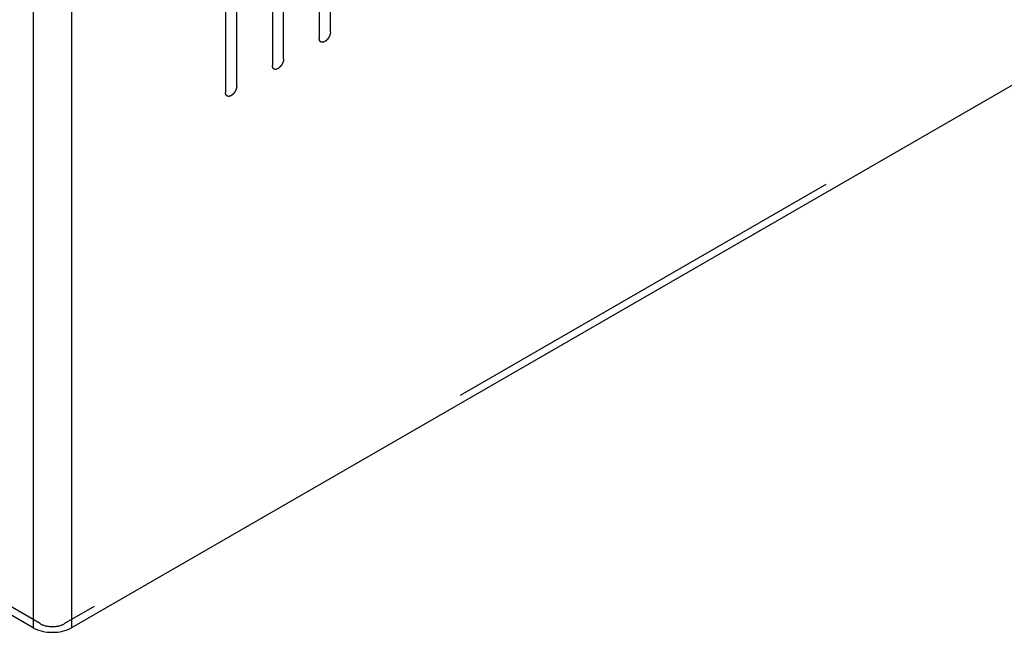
# Model space of a CAD drawing. Header units: inches. Extents: x 6 to 353, y 6 to 228.
# Tile 259 of 372: x 332.84 to 337.49, y 141.43 to 144.32. Entities that reach past the tile are written whole.
import ezdxf

# ---------------------------------------------------------------- set-up
doc = ezdxf.new("R2010")
doc.units = ezdxf.units.IN
doc.header["$LTSCALE"] = 19.946667
doc.header["$MEASUREMENT"] = 0
doc.linetypes.add('HIDDEN', pattern=[0.2, 0.1, -0.1])
doc.layers.get('0').update_dxf_attribs({"linetype": 'CONTINUOUS'})
doc.layers.add('08_ALL_COSMETICS', color=7, linetype='CONTINUOUS')
doc.layers.add('DEFAULT_2', color=7, linetype='HIDDEN')

msp = doc.modelspace()

# ---------------------------------------------------------------- linework, layer by layer
at = {"color": 7, "linetype": 'Continuous'}
for p, q in [((332.9075, 194.7241), (332.9075, 141.4473)), ((333.09, 194.7241), (333.09, 141.4473)), ((347.0496, 149.5069), (333.09, 141.4473)), ((332.9075, 141.4473), (332.0873, 141.9209))]:
    msp.add_line(p, q, dxfattribs=at)
msp.add_open_spline([(332.9075, 141.4473), (332.9346, 141.4317), (332.9988, 141.4193), (333.0629, 141.4317), (333.09, 141.4473)], degree=3, knots=[0, 0, 0, 0, 0.500001, 1, 1, 1, 1], dxfattribs=at)
at = {"layer": '08_ALL_COSMETICS', "color": 7, "linetype": 'HIDDEN'}
for p, q in [((334.2592, 145.192), (334.2592, 144.2326)), ((334.3122, 144.2632), (334.3122, 145.2226)), ((334.0909, 144.1354), (334.0909, 145.0948)), ((334.0379, 145.0642), (334.0379, 144.1048)), ((333.8696, 144.0076), (333.8696, 144.967)), ((333.8165, 144.9364), (333.8165, 143.977))]:
    msp.add_line(p, q, dxfattribs=at)
for points in [[(334.3122, 144.2632), (334.3121, 144.2622), (334.312, 144.2606), (334.3119, 144.2588), (334.3118, 144.2577), (334.3117, 144.257), (334.3115, 144.2561), (334.3113, 144.255), (334.311, 144.2537), (334.3107, 144.2523), (334.3104, 144.2512), (334.3102, 144.2504), (334.3099, 144.2495), (334.3095, 144.2484), (334.309, 144.247), (334.3085, 144.2456), (334.3081, 144.2445), (334.3078, 144.2437), (334.3074, 144.2429), (334.3068, 144.2418), (334.3061, 144.2404), (334.3054, 144.239), (334.3049, 144.2379), (334.3045, 144.237), (334.3039, 144.2363), (334.3033, 144.2353), (334.3024, 144.234), (334.3016, 144.2327), (334.3009, 144.2317), (334.3005, 144.2309), (334.2999, 144.2303), (334.2991, 144.2294), (334.2982, 144.2282), (334.2972, 144.2271), (334.2965, 144.2262), (334.2959, 144.2255), (334.2953, 144.2249), (334.2944, 144.2242), (334.2934, 144.2232), (334.2924, 144.2222), (334.2916, 144.2215), (334.2909, 144.2209), (334.2903, 144.2205), (334.2894, 144.2198), (334.2883, 144.2191), (334.2872, 144.2183), (334.2865, 144.2178), (334.286, 144.2175), (334.2857, 144.2172), (334.2854, 144.2171), (334.2849, 144.2169), (334.2842, 144.2166), (334.2831, 144.2161), (334.282, 144.2156), (334.2813, 144.2152), (334.2809, 144.215), (334.2805, 144.2149), (334.2802, 144.2148), (334.2798, 144.2147), (334.2791, 144.2145), (334.2781, 144.2143), (334.277, 144.2141), (334.2763, 144.2139), (334.2759, 144.2138), (334.2756, 144.2137), (334.2753, 144.2138), (334.2749, 144.2138), (334.2743, 144.2138), (334.2733, 144.2138), (334.2724, 144.2139), (334.2717, 144.2139), (334.2713, 144.2139), (334.271, 144.2139), (334.2708, 144.214), (334.2704, 144.2141), (334.2698, 144.2144), (334.269, 144.2147), (334.2681, 144.215), (334.2675, 144.2152), (334.2672, 144.2153), (334.2669, 144.2154), (334.2667, 144.2156), (334.2665, 144.2158), (334.266, 144.2162), (334.2653, 144.2168), (334.2646, 144.2173), (334.2641, 144.2177), (334.2639, 144.218), (334.2636, 144.2181), (334.2635, 144.2184), (334.2633, 144.2187), (334.2629, 144.2193), (334.2624, 144.2201), (334.2619, 144.2209), (334.2616, 144.2214), (334.2614, 144.2217), (334.2612, 144.222), (334.2611, 144.2223), (334.261, 144.2227), (334.2608, 144.2234), (334.2605, 144.2244), (334.2601, 144.2254), (334.2599, 144.2261), (334.2598, 144.2265), (334.2597, 144.2268), (334.2597, 144.2272), (334.2596, 144.2277), (334.2596, 144.2285), (334.2594, 144.2297), (334.2593, 144.2311), (334.2592, 144.2321), (334.2592, 144.2326)], [(334.0909, 144.1354), (334.0908, 144.1344), (334.0907, 144.1328), (334.0905, 144.131), (334.0904, 144.13), (334.0904, 144.1292), (334.0902, 144.1283), (334.09, 144.1273), (334.0896, 144.1259), (334.0893, 144.1245), (334.0891, 144.1234), (334.0889, 144.1226), (334.0886, 144.1218), (334.0882, 144.1206), (334.0877, 144.1193), (334.0872, 144.1179), (334.0868, 144.1167), (334.0865, 144.1159), (334.086, 144.1151), (334.0855, 144.114), (334.0848, 144.1126), (334.0841, 144.1112), (334.0835, 144.1101), (334.0831, 144.1093), (334.0826, 144.1085), (334.082, 144.1075), (334.0811, 144.1062), (334.0803, 144.105), (334.0796, 144.1039), (334.0791, 144.1032), (334.0785, 144.1025), (334.0778, 144.1016), (334.0768, 144.1005), (334.0759, 144.0993), (334.0751, 144.0984), (334.0746, 144.0977), (334.0739, 144.0972), (334.0731, 144.0964), (334.0721, 144.0954), (334.0711, 144.0945), (334.0702, 144.0937), (334.0696, 144.0931), (334.069, 144.0927), (334.0681, 144.0921), (334.067, 144.0913), (334.0659, 144.0905), (334.0651, 144.09), (334.0647, 144.0897), (334.0644, 144.0895), (334.064, 144.0893), (334.0636, 144.0891), (334.0629, 144.0888), (334.0618, 144.0883), (334.0607, 144.0878), (334.06, 144.0874), (334.0595, 144.0873), (334.0592, 144.0871), (334.0589, 144.087), (334.0585, 144.0869), (334.0578, 144.0868), (334.0567, 144.0865), (334.0557, 144.0863), (334.055, 144.0861), (334.0546, 144.086), (334.0543, 144.0859), (334.054, 144.086), (334.0536, 144.086), (334.0529, 144.086), (334.052, 144.086), (334.051, 144.0861), (334.0504, 144.0861), (334.05, 144.0861), (334.0497, 144.0861), (334.0494, 144.0862), (334.0491, 144.0863), (334.0485, 144.0866), (334.0477, 144.0869), (334.0468, 144.0872), (334.0462, 144.0874), (334.0459, 144.0875), (334.0456, 144.0876), (334.0454, 144.0878), (334.0451, 144.088), (334.0447, 144.0884), (334.044, 144.089), (334.0433, 144.0896), (334.0428, 144.09), (334.0425, 144.0902), (334.0423, 144.0903), (334.0422, 144.0906), (334.042, 144.0909), (334.0416, 144.0915), (334.0411, 144.0923), (334.0406, 144.0931), (334.0402, 144.0936), (334.04, 144.094), (334.0399, 144.0942), (334.0398, 144.0945), (334.0397, 144.0949), (334.0395, 144.0956), (334.0391, 144.0966), (334.0388, 144.0976), (334.0386, 144.0983), (334.0385, 144.0987), (334.0384, 144.099), (334.0383, 144.0994), (334.0383, 144.0999), (334.0382, 144.1007), (334.0381, 144.1019), (334.038, 144.1034), (334.0379, 144.1043), (334.0379, 144.1048)], [(333.8696, 144.0076), (333.8695, 144.0066), (333.8693, 144.005), (333.8692, 144.0032), (333.8691, 144.0022), (333.8691, 144.0014), (333.8689, 144.0006), (333.8686, 143.9995), (333.8683, 143.9981), (333.868, 143.9967), (333.8677, 143.9956), (333.8676, 143.9948), (333.8673, 143.994), (333.8669, 143.9929), (333.8663, 143.9915), (333.8658, 143.9901), (333.8654, 143.989), (333.8652, 143.9881), (333.8647, 143.9873), (333.8642, 143.9862), (333.8635, 143.9848), (333.8628, 143.9834), (333.8622, 143.9823), (333.8618, 143.9815), (333.8613, 143.9807), (333.8606, 143.9797), (333.8598, 143.9785), (333.859, 143.9772), (333.8583, 143.9762), (333.8578, 143.9754), (333.8572, 143.9747), (333.8565, 143.9738), (333.8555, 143.9727), (333.8546, 143.9715), (333.8538, 143.9706), (333.8533, 143.9699), (333.8526, 143.9694), (333.8518, 143.9686), (333.8508, 143.9676), (333.8497, 143.9667), (333.8489, 143.9659), (333.8483, 143.9653), (333.8476, 143.9649), (333.8468, 143.9643), (333.8457, 143.9635), (333.8446, 143.9628), (333.8438, 143.9622), (333.8434, 143.9619), (333.843, 143.9617), (333.8427, 143.9616), (333.8423, 143.9614), (333.8415, 143.961), (333.8405, 143.9605), (333.8394, 143.96), (333.8386, 143.9597), (333.8382, 143.9595), (333.8379, 143.9593), (333.8376, 143.9593), (333.8372, 143.9591), (333.8365, 143.959), (333.8354, 143.9587), (333.8344, 143.9585), (333.8337, 143.9583), (333.8333, 143.9583), (333.8329, 143.9582), (333.8327, 143.9582), (333.8323, 143.9582), (333.8316, 143.9582), (333.8307, 143.9583), (333.8297, 143.9583), (333.829, 143.9583), (333.8287, 143.9583), (333.8284, 143.9583), (333.8281, 143.9584), (333.8278, 143.9586), (333.8272, 143.9588), (333.8263, 143.9591), (333.8255, 143.9594), (333.8249, 143.9596), (333.8246, 143.9598), (333.8243, 143.9598), (333.8241, 143.96), (333.8238, 143.9602), (333.8233, 143.9606), (333.8227, 143.9612), (333.822, 143.9618), (333.8215, 143.9622), (333.8212, 143.9624), (333.821, 143.9625), (333.8209, 143.9628), (333.8207, 143.9631), (333.8203, 143.9637), (333.8198, 143.9645), (333.8193, 143.9653), (333.8189, 143.9659), (333.8187, 143.9662), (333.8186, 143.9664), (333.8185, 143.9667), (333.8183, 143.9671), (333.8181, 143.9678), (333.8178, 143.9688), (333.8175, 143.9699), (333.8173, 143.9706), (333.8172, 143.971), (333.817, 143.9712), (333.817, 143.9716), (333.817, 143.9721), (333.8169, 143.9729), (333.8168, 143.9741), (333.8167, 143.9756), (333.8166, 143.9765), (333.8165, 143.977)]]:
    msp.add_open_spline(points, degree=3, knots=[0, 0, 0, 0, 0.03125, 0.046875, 0.054688, 0.0625, 0.070312, 0.078125, 0.09375, 0.109375, 0.117188, 0.125, 0.132812, 0.140625, 0.15625, 0.171875, 0.179688, 0.1875, 0.195312, 0.203125, 0.21875, 0.234375, 0.242188, 0.25, 0.257812, 0.265625, 0.28125, 0.296875, 0.304688, 0.3125, 0.320312, 0.328125, 0.34375, 0.359375, 0.367188, 0.375, 0.382812, 0.390625, 0.40625, 0.421875, 0.429688, 0.4375, 0.445312, 0.453125, 0.46875, 0.484375, 0.492188, 0.496094, 0.5, 0.503906, 0.507812, 0.515625, 0.53125, 0.546875, 0.554688, 0.558594, 0.5625, 0.566406, 0.570312, 0.578125, 0.59375, 0.609375, 0.617188, 0.621094, 0.625, 0.628906, 0.632812, 0.640625, 0.65625, 0.671875, 0.679688, 0.683594, 0.6875, 0.691406, 0.695312, 0.703125, 0.71875, 0.734375, 0.742188, 0.746094, 0.75, 0.753906, 0.757812, 0.765625, 0.78125, 0.796875, 0.804688, 0.808594, 0.8125, 0.816406, 0.820312, 0.828125, 0.84375, 0.859375, 0.867188, 0.871094, 0.875, 0.878906, 0.882812, 0.890625, 0.90625, 0.921875, 0.929688, 0.933594, 0.9375, 0.941406, 0.945312, 0.953125, 0.96875, 0.984375, 1, 1, 1, 1], dxfattribs=at)
at = {"layer": 'DEFAULT_2', "color": 7, "linetype": 'HIDDEN'}
for p, q in [((347.0164, 149.526), (333.0567, 141.4665)), ((332.9408, 141.4665), (332.1205, 141.94))]:
    msp.add_line(p, q, dxfattribs=at)
msp.add_open_spline([(332.9408, 141.4665), (332.958, 141.4565), (332.9988, 141.4487), (333.0395, 141.4565), (333.0567, 141.4665)], degree=3, knots=[0, 0, 0, 0, 0.500001, 1, 1, 1, 1], dxfattribs=at)

doc.saveas('drawing.dxf')
